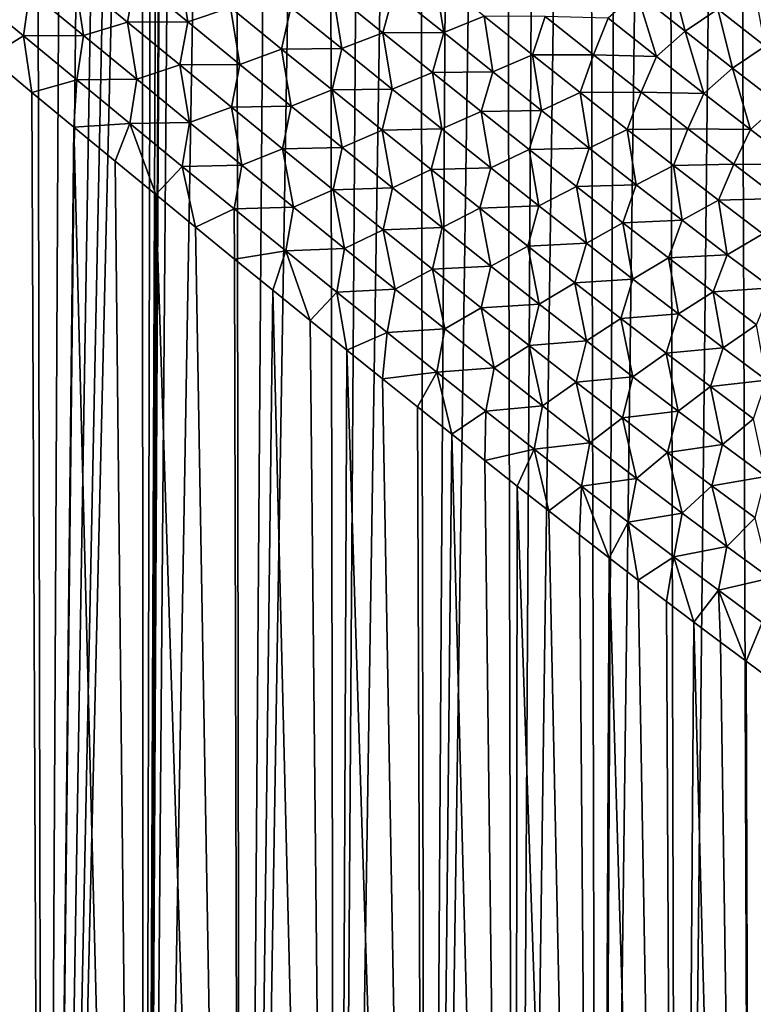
# Model space of a CAD drawing. Header units: metres. Extents: x -105 to 105, y -72 to 59.
# Tile 275 of 414: x 8.52 to 17.15, y -23.86 to -12.27. Entities that reach past the tile are written whole.
import ezdxf

# ---------------------------------------------------------------- set-up
doc = ezdxf.new("R2010")
doc.units = ezdxf.units.M
doc.layers.add('solid_509431_AD150_SW0001', color=7, linetype='CONTINUOUS')

msp = doc.modelspace()

# ---------------------------------------------------------------- linework, layer by layer
at = {"layer": 'solid_509431_AD150_SW0001'}
for points in [[(11.036972, 16.25, -26.428831), (11.125534, -45.799999, -26.380138), (9.979326, -45.799999, -26.972284)], [(10.476519, 16.25, -26.725414), (11.036972, 16.25, -26.428831), (9.979326, -45.799999, -26.972284)], [(10.25, 5.5, -26.839743), (10.476519, 16.25, -26.725414), (9.979326, -45.799999, -26.972284)], [(11.036972, 16.25, -26.428831), (11.589034, 16.25, -26.116915), (11.125534, -45.799999, -26.380138)], [(12.132289, 16.25, -25.789896), (12.236738, -45.799999, -25.724657), (11.125534, -45.799999, -26.380138)], [(11.589034, 16.25, -26.116915), (12.132289, 16.25, -25.789896), (11.125534, -45.799999, -26.380138)], [(12.132289, 16.25, -25.789896), (12.66633, 16.25, -25.448023), (12.236738, -45.799999, -25.724657)], [(13.190737, 16.25, -25.091562), (13.30944, -45.799999, -25.0079), (12.236738, -45.799999, -25.724657)], [(12.66633, 16.25, -25.448023), (13.190737, 16.25, -25.091562), (12.236738, -45.799999, -25.724657)], [(13.190737, 16.25, -25.091562), (13.70511, 16.25, -24.720787), (13.30944, -45.799999, -25.0079)], [(14.209063, 16.25, -24.335976), (14.340265, -45.799999, -24.232124), (13.30944, -45.799999, -25.0079)], [(13.70511, 16.25, -24.720787), (14.209063, 16.25, -24.335976), (13.30944, -45.799999, -25.0079)], [(14.209063, 16.25, -24.335976), (14.702306, 16.25, -23.937346), (14.340265, -45.799999, -24.232124)], [(15.184385, 16.25, -23.525255), (15.325972, -45.799999, -23.399771), (14.340265, -45.799999, -24.232124)], [(14.702306, 16.25, -23.937346), (15.184385, 16.25, -23.525255), (14.340265, -45.799999, -24.232124)], [(15.184385, 16.25, -23.525255), (15.654468, 16.25, -23.100449), (15.325972, -45.799999, -23.399771)], [(16.113724, 16.25, -22.661823), (16.263456, -45.799999, -22.513456), (15.325972, -45.799999, -23.399771)], [(15.654468, 16.25, -23.100449), (16.113724, 16.25, -22.661823), (15.325972, -45.799999, -23.399771)], [(16.113724, 16.25, -22.661823), (16.924194, 16.250002, -21.824713), (16.263456, -45.799999, -22.513456)], [(16.924194, 16.250002, -21.824713), (17.149771, -45.799999, -21.575972), (16.263456, -45.799999, -22.513456)], [(16.924194, 16.250002, -21.824713), (17.565828, 16.249989, -21.097279), (17.149771, -45.799999, -21.575972)], [(17.565828, 16.249989, -21.097279), (17.982124, -45.799999, -20.590265), (17.149771, -45.799999, -21.575972)], [(10.231697, 4.887736, -26.848845), (10.25, 5.5, -26.839743), (9.979326, -45.799999, -26.972284)], [(10.176606, 4.275585, -26.876118), (10.231697, 4.887736, -26.848845), (9.979326, -45.799999, -26.972284)], [(10.084291, 3.664363, -26.921406), (10.176606, 4.275585, -26.876118), (9.979326, -45.799999, -26.972284)], [(9.95412, 3.055006, -26.984407), (10.084291, 3.664363, -26.921406), (9.979326, -45.799999, -26.972284)], [(9.95412, 3.055006, -26.984407), (9.979326, -45.799999, -26.972284), (8.801719, -45.799999, -27.499229)], [(9.785186, 2.448338, -27.064657), (9.95412, 3.055006, -26.984407), (8.801719, -45.799999, -27.499229)], [(9.576717, 1.846374, -27.161404), (9.785186, 2.448338, -27.064657), (8.801719, -45.799999, -27.499229)], [(9.32801, 1.251384, -27.273508), (9.576717, 1.846374, -27.161404), (8.801719, -45.799999, -27.499229)], [(9.038671, 0.666271, -27.399536), (9.32801, 1.251384, -27.273508), (8.801719, -45.799999, -27.499229)], [(8.708877, 0.094635, -27.537439), (9.038671, 0.666271, -27.399536), (8.801719, -45.799999, -27.499229)], [(8.708877, 0.094635, -27.537439), (8.801719, -45.799999, -27.499229), (7.596418, -45.799999, -27.959316)], [(8.339525, -0.459432, -27.684847), (8.708877, 0.094635, -27.537439), (7.596418, -45.799999, -27.959316)], [(10.391843, -11.633274, 14.510738), (9.875661, -11.792092, 14.672452), (10.494455, -12.298584, 14.377334)], [(10.999178, -12.129138, 14.208333), (10.391843, -11.633274, 14.510738), (10.494455, -12.298584, 14.377334)], [(15.781778, -11.956625, 12.570848), (16.350121, -12.405447, 12.156981), (16.168198, -11.699083, 12.600364)], [(16.350121, -12.405447, 12.156981), (16.735268, -12.147261, 12.189898), (16.168198, -11.699083, 12.600364)], [(9.16718, -11.792874, 14.92465), (8.634913, -11.938058, 15.102238), (9.267042, -12.458567, 14.83765)], [(9.875661, -11.792092, 14.672452), (9.16718, -11.792874, 14.92465), (9.786978, -12.301937, 14.650023)], [(9.786978, -12.301937, 14.650023), (9.16718, -11.792874, 14.92465), (9.267042, -12.458567, 14.83765)], [(10.494455, -12.298584, 14.377334), (9.875661, -11.792092, 14.672452), (9.786978, -12.301937, 14.650023)], [(13.404381, -11.766704, 13.419073), (12.920282, -11.951566, 13.531612), (13.508043, -12.424169, 13.16868)], [(13.982983, -12.230968, 13.054336), (13.404381, -11.766704, 13.419073), (13.508043, -12.424169, 13.16868)], [(16.735268, -12.147261, 12.189898), (17.293043, -12.584311, 11.759354), (17.169228, -11.929841, 12.212274)], [(8.634913, -11.938058, 15.102238), (7.928371, -11.939025, 15.34853), (8.561322, -12.46179, 15.106056)], [(8.561322, -12.46179, 15.106056), (7.928371, -11.939025, 15.34853), (8.155377, -12.711317, 15.255576)], [(9.267042, -12.458567, 14.83765), (8.634913, -11.938058, 15.102238), (8.561322, -12.46179, 15.106056)], [(12.204183, -11.949602, 13.793239), (11.709512, -12.126962, 13.938148), (12.309134, -12.612534, 13.597086)], [(12.793221, -12.42537, 13.447931), (12.204183, -11.949602, 13.793239), (12.309134, -12.612534, 13.597086)], [(12.920282, -11.951566, 13.531612), (12.204183, -11.949602, 13.793239), (12.793221, -12.42537, 13.447931)], [(13.508043, -12.424169, 13.16868), (12.920282, -11.951566, 13.531612), (12.793221, -12.42537, 13.447931)], [(15.445633, -12.255963, 12.529382), (16.013754, -12.704207, 12.112517), (15.781778, -11.956625, 12.570848)], [(16.013754, -12.704207, 12.112517), (16.350121, -12.405447, 12.156981), (15.781778, -11.956625, 12.570848)], [(10.999178, -12.129138, 14.208333), (10.494455, -12.298584, 14.377334), (11.107226, -12.798382, 14.062278)], [(11.709512, -12.126962, 13.938148), (10.999178, -12.129138, 14.208333), (11.60032, -12.618064, 13.886481)], [(11.60032, -12.618064, 13.886481), (10.999178, -12.129138, 14.208333), (11.107226, -12.798382, 14.062278)], [(12.309134, -12.612534, 13.597086), (11.709512, -12.126962, 13.938148), (11.60032, -12.618064, 13.886481)], [(16.350121, -12.405447, 12.156981), (16.908966, -12.842931, 11.722959), (16.735268, -12.147261, 12.189898)], [(16.908966, -12.842931, 11.722959), (17.293043, -12.584311, 11.759354), (16.735268, -12.147261, 12.189898)], [(13.982983, -12.230968, 13.054336), (13.508043, -12.424169, 13.16868), (14.087912, -12.88756, 12.785964)], [(14.553676, -12.685976, 12.670248), (14.701447, -12.233152, 12.795274), (13.982983, -12.230968, 13.054336)], [(14.553676, -12.685976, 12.670248), (13.982983, -12.230968, 13.054336), (14.087912, -12.88756, 12.785964)], [(14.553676, -12.685976, 12.670248), (15.271123, -12.685051, 12.394744), (14.701447, -12.233152, 12.795274)], [(14.701447, -12.233152, 12.795274), (15.271123, -12.685051, 12.394744), (15.445633, -12.255963, 12.529382)], [(15.271123, -12.685051, 12.394744), (16.013754, -12.704207, 12.112517), (15.445633, -12.255963, 12.529382)], [(7.644522, -12.288606, 15.442425), (7.596418, -45.799999, 15.459316), (8.801719, -45.799999, 14.999229)], [(8.155377, -12.711317, 15.255576), (7.644522, -12.288606, 15.442425), (8.801719, -45.799999, 14.999229)], [(9.786978, -12.301937, 14.650023), (9.267042, -12.458567, 14.83765), (9.893934, -12.973446, 14.552969)], [(10.494455, -12.298584, 14.377334), (9.786978, -12.301937, 14.650023), (10.401306, -12.805037, 14.355814)], [(10.401306, -12.805037, 14.355814), (9.786978, -12.301937, 14.650023), (9.893934, -12.973446, 14.552969)], [(11.107226, -12.798382, 14.062278), (10.494455, -12.298584, 14.377334), (10.401306, -12.805037, 14.355814)], [(8.561322, -12.46179, 15.106056), (8.155377, -12.711317, 15.255576), (8.658558, -13.127224, 15.057965)], [(9.267042, -12.458567, 14.83765), (8.561322, -12.46179, 15.106056), (9.189586, -12.979662, 14.84385)], [(9.189586, -12.979662, 14.84385), (8.561322, -12.46179, 15.106056), (8.658558, -13.127224, 15.057965)], [(9.893934, -12.973446, 14.552969), (9.267042, -12.458567, 14.83765), (9.189586, -12.979662, 14.84385)], [(12.793221, -12.42537, 13.447931), (12.309134, -12.612534, 13.597086), (12.90154, -13.089782, 13.236097)], [(13.508043, -12.424169, 13.16868), (12.793221, -12.42537, 13.447931), (13.374938, -12.892662, 13.083185)], [(13.374938, -12.892662, 13.083185), (12.793221, -12.42537, 13.447931), (12.90154, -13.089782, 13.236097)], [(14.087912, -12.88756, 12.785964), (13.508043, -12.424169, 13.16868), (13.374938, -12.892662, 13.083185)], [(16.013754, -12.704207, 12.112517), (16.572231, -13.140955, 11.675488), (16.350121, -12.405447, 12.156981)], [(16.572231, -13.140955, 11.675488), (16.908966, -12.842931, 11.722959), (16.350121, -12.405447, 12.156981)], [(11.60032, -12.618064, 13.886481), (11.107226, -12.798382, 14.062278), (11.713561, -13.290873, 13.727126)], [(12.309134, -12.612534, 13.597086), (11.60032, -12.618064, 13.886481), (12.19484, -13.099431, 13.545046)], [(12.19484, -13.099431, 13.545046), (11.60032, -12.618064, 13.886481), (11.713561, -13.290873, 13.727126)], [(12.90154, -13.089782, 13.236097), (12.309134, -12.612534, 13.597086), (12.19484, -13.099431, 13.545046)], [(16.908966, -12.842931, 11.722959), (17.457598, -13.268168, 11.268775), (17.293043, -12.584311, 11.759354)], [(8.658558, -13.127224, 15.057965), (8.155377, -12.711317, 15.255576), (8.801719, -45.799999, 14.999229)], [(14.553676, -12.685976, 12.670248), (14.087912, -12.88756, 12.785964), (14.659313, -13.340978, 12.38337)], [(15.115888, -13.130973, 12.266733), (15.271123, -12.685051, 12.394744), (14.553676, -12.685976, 12.670248)], [(15.115888, -13.130973, 12.266733), (14.553676, -12.685976, 12.670248), (14.659313, -13.340978, 12.38337)], [(15.115888, -13.130973, 12.266733), (15.831738, -13.126199, 11.974413), (15.271123, -12.685051, 12.394744)], [(15.271123, -12.685051, 12.394744), (15.831738, -13.126199, 11.974413), (16.013754, -12.704207, 12.112517)], [(15.831738, -13.126199, 11.974413), (16.572231, -13.140955, 11.675488), (16.013754, -12.704207, 12.112517)], [(10.401306, -12.805037, 14.355814), (9.893934, -12.973446, 14.552969), (10.515247, -13.482141, 14.248009)], [(11.107226, -12.798382, 14.062278), (10.401306, -12.805037, 14.355814), (11.009805, -13.301611, 14.041854)], [(11.009805, -13.301611, 14.041854), (10.401306, -12.805037, 14.355814), (10.515247, -13.482141, 14.248009)], [(11.713561, -13.290873, 13.727126), (11.107226, -12.798382, 14.062278), (11.009805, -13.301611, 14.041854)], [(16.572231, -13.140955, 11.675488), (17.120342, -13.565292, 11.2183), (16.908966, -12.842931, 11.722959)], [(17.120342, -13.565292, 11.2183), (17.457598, -13.268168, 11.268775), (16.908966, -12.842931, 11.722959)], [(9.893934, -12.973446, 14.552969), (9.189586, -12.979662, 14.84385), (9.812873, -13.492138, 14.561725)], [(10.515247, -13.482141, 14.248009), (9.893934, -12.973446, 14.552969), (9.812873, -13.492138, 14.561725)], [(13.374938, -12.892662, 13.083185), (12.90154, -13.089782, 13.236097), (13.486211, -13.557992, 12.855062)], [(14.087912, -12.88756, 12.785964), (13.374938, -12.892662, 13.083185), (13.948812, -13.350767, 12.698895)], [(13.948812, -13.350767, 12.698895), (13.374938, -12.892662, 13.083185), (13.486211, -13.557992, 12.855062)], [(14.659313, -13.340978, 12.38337), (14.087912, -12.88756, 12.785964), (13.948812, -13.350767, 12.698895)], [(9.189586, -12.979662, 14.84385), (8.658558, -13.127224, 15.057965), (9.15356, -13.535604, 14.850056)], [(9.812873, -13.492138, 14.561725), (9.189586, -12.979662, 14.84385), (9.15356, -13.535604, 14.850056)], [(12.90154, -13.089782, 13.236097), (12.19484, -13.099431, 13.545046), (12.782278, -13.572582, 13.183887)], [(13.486211, -13.557992, 12.855062), (12.90154, -13.089782, 13.236097), (12.782278, -13.572582, 13.183887)], [(9.15356, -13.535604, 14.850056), (8.658558, -13.127224, 15.057965), (8.801719, -45.799999, 14.999229)], [(12.19484, -13.099431, 13.545046), (11.713561, -13.290873, 13.727126), (12.313006, -13.775401, 13.371718)], [(12.782278, -13.572582, 13.183887), (12.19484, -13.099431, 13.545046), (12.313006, -13.775401, 13.371718)], [(15.115888, -13.130973, 12.266733), (14.659313, -13.340978, 12.38337), (15.22163, -13.783617, 11.96083)], [(15.669003, -13.565164, 11.843736), (15.831738, -13.126199, 11.974413), (15.115888, -13.130973, 12.266733)], [(15.669003, -13.565164, 11.843736), (15.115888, -13.130973, 12.266733), (15.22163, -13.783617, 11.96083)], [(15.669003, -13.565164, 11.843736), (16.382622, -13.555744, 11.534254), (15.831738, -13.126199, 11.974413)], [(15.831738, -13.126199, 11.974413), (16.382622, -13.555744, 11.534254), (16.572231, -13.140955, 11.675488)], [(16.382622, -13.555744, 11.534254), (17.120342, -13.565292, 11.2183), (16.572231, -13.140955, 11.675488)], [(11.009805, -13.301611, 14.041854), (10.515247, -13.482141, 14.248009), (11.130602, -13.984063, 13.922572)], [(11.713561, -13.290873, 13.727126), (11.009805, -13.301611, 14.041854), (11.612073, -13.791064, 13.707972)], [(11.612073, -13.791064, 13.707972), (11.009805, -13.301611, 14.041854), (11.130602, -13.984063, 13.922572)], [(12.313006, -13.775401, 13.371718), (11.713561, -13.290873, 13.727126), (11.612073, -13.791064, 13.707972)], [(17.120342, -13.565292, 11.2183), (17.657305, -13.976252, 10.741011), (17.457598, -13.268168, 11.268775)], [(13.948812, -13.350767, 12.698895), (13.486211, -13.557992, 12.855062), (14.062588, -14.016416, 12.453863)], [(14.659313, -13.340978, 12.38337), (13.948812, -13.350767, 12.698895), (14.514277, -13.79894, 12.294966)], [(14.514277, -13.79894, 12.294966), (13.948812, -13.350767, 12.698895), (14.062588, -14.016416, 12.453863)], [(15.22163, -13.783617, 11.96083), (14.659313, -13.340978, 12.38337), (14.514277, -13.79894, 12.294966)], [(9.15356, -13.535604, 14.850056), (8.801719, -45.799999, 14.999229), (9.979326, -45.799999, 14.472284)], [(9.812873, -13.492138, 14.561725), (9.15356, -13.535604, 14.850056), (9.640176, -13.936357, 14.632217)], [(9.640176, -13.936357, 14.632217), (9.15356, -13.535604, 14.850056), (9.979326, -45.799999, 14.472284)], [(9.812873, -13.492138, 14.561725), (9.640176, -13.936357, 14.632217), (10.118022, -14.328928, 14.404918)], [(10.515247, -13.482141, 14.248009), (9.812873, -13.492138, 14.561725), (10.43086, -13.998688, 14.259477)], [(10.43086, -13.998688, 14.259477), (9.812873, -13.492138, 14.561725), (10.118022, -14.328928, 14.404918)], [(11.130602, -13.984063, 13.922572), (10.515247, -13.482141, 14.248009), (10.43086, -13.998688, 14.259477)], [(16.21236, -13.987707, 11.401235), (16.382622, -13.555744, 11.534254), (15.669003, -13.565164, 11.843736)], [(16.21236, -13.987707, 11.401235), (16.923058, -13.972781, 11.074286), (16.382622, -13.555744, 11.534254)], [(16.382622, -13.555744, 11.534254), (16.923058, -13.972781, 11.074286), (17.120342, -13.565292, 11.2183)], [(12.782278, -13.572582, 13.183887), (12.313006, -13.775401, 13.371718), (12.905068, -14.251277, 12.995893)], [(13.486211, -13.557992, 12.855062), (12.782278, -13.572582, 13.183887), (13.362126, -14.036826, 12.802871)], [(13.362126, -14.036826, 12.802871), (12.782278, -13.572582, 13.183887), (12.905068, -14.251277, 12.995893)], [(14.062588, -14.016416, 12.453863), (13.486211, -13.557992, 12.855062), (13.362126, -14.036826, 12.802871)], [(15.669003, -13.565164, 11.843736), (15.22163, -13.783617, 11.96083), (15.774197, -14.214627, 11.518303)], [(16.21236, -13.987707, 11.401235), (15.669003, -13.565164, 11.843736), (15.774197, -14.214627, 11.518303)], [(16.923058, -13.972781, 11.074286), (17.657305, -13.976252, 10.741011), (17.120342, -13.565292, 11.2183)], [(12.313006, -13.775401, 13.371718), (11.612073, -13.791064, 13.707972), (12.207677, -14.272764, 13.35399)], [(12.905068, -14.251277, 12.995893), (12.313006, -13.775401, 13.371718), (12.207677, -14.272764, 13.35399)], [(15.22163, -13.783617, 11.96083), (14.514277, -13.79894, 12.294966), (15.070728, -14.23639, 11.871324)], [(15.774197, -14.214627, 11.518303), (15.22163, -13.783617, 11.96083), (15.070728, -14.23639, 11.871324)], [(11.612073, -13.791064, 13.707972), (11.130602, -13.984063, 13.922572), (11.739577, -14.478591, 13.576452)], [(12.207677, -14.272764, 13.35399), (11.612073, -13.791064, 13.707972), (11.739577, -14.478591, 13.576452)], [(14.514277, -13.79894, 12.294966), (14.062588, -14.016416, 12.453863), (14.630065, -14.464257, 12.0324)], [(15.070728, -14.23639, 11.871324), (14.514277, -13.79894, 12.294966), (14.630065, -14.464257, 12.0324)], [(10.118022, -14.328928, 14.404918), (9.640176, -13.936357, 14.632217), (9.979326, -45.799999, 14.472284)], [(10.43086, -13.998688, 14.259477), (10.118022, -14.328928, 14.404918), (10.586907, -14.713188, 14.168555)], [(11.130602, -13.984063, 13.922572), (10.43086, -13.998688, 14.259477), (11.043181, -14.498746, 13.936887)], [(11.043181, -14.498746, 13.936887), (10.43086, -13.998688, 14.259477), (10.586907, -14.713188, 14.168555)], [(11.739577, -14.478591, 13.576452), (11.130602, -13.984063, 13.922572), (11.043181, -14.498746, 13.936887)], [(14.062588, -14.016416, 12.453863), (13.362126, -14.036826, 12.802871), (13.933838, -14.491429, 12.401869)], [(14.630065, -14.464257, 12.0324), (14.062588, -14.016416, 12.453863), (13.933838, -14.491429, 12.401869)], [(16.21236, -13.987707, 11.401235), (15.774197, -14.214627, 11.518303), (16.316296, -14.633102, 11.055799)], [(16.745247, -14.397708, 10.939265), (16.923058, -13.972781, 11.074286), (16.21236, -13.987707, 11.401235)], [(16.745247, -14.397708, 10.939265), (16.21236, -13.987707, 11.401235), (16.316296, -14.633102, 11.055799)], [(16.745247, -14.397708, 10.939265), (17.452271, -14.376349, 10.594589), (16.923058, -13.972781, 11.074286)], [(16.923058, -13.972781, 11.074286), (17.452271, -14.376349, 10.594589), (17.657305, -13.976252, 10.741011)], [(13.362126, -14.036826, 12.802871), (12.905068, -14.251277, 12.995893), (13.489208, -14.71777, 12.59949)], [(13.933838, -14.491429, 12.401869), (13.362126, -14.036826, 12.802871), (13.489208, -14.71777, 12.59949)], [(12.905068, -14.251277, 12.995893), (12.207677, -14.272764, 13.35399), (12.796135, -14.746041, 12.979726)], [(13.489208, -14.71777, 12.59949), (12.905068, -14.251277, 12.995893), (12.796135, -14.746041, 12.979726)], [(15.070728, -14.23639, 11.871324), (14.630065, -14.464257, 12.0324), (15.187987, -14.900676, 11.590599)], [(15.774197, -14.214627, 11.518303), (15.070728, -14.23639, 11.871324), (15.617508, -14.662282, 11.427929)], [(15.617508, -14.662282, 11.427929), (15.070728, -14.23639, 11.871324), (15.187987, -14.900676, 11.590599)], [(16.316296, -14.633102, 11.055799), (15.774197, -14.214627, 11.518303), (15.617508, -14.662282, 11.427929)], [(10.118022, -14.328928, 14.404918), (9.979326, -45.799999, 14.472284), (11.125534, -45.799999, 13.880138)], [(10.586907, -14.713188, 14.168555), (10.118022, -14.328928, 14.404918), (11.125534, -45.799999, 13.880138)], [(12.207677, -14.272764, 13.35399), (11.739577, -14.478591, 13.576452), (12.34171, -14.965061, 13.209435)], [(12.796135, -14.746041, 12.979726), (12.207677, -14.272764, 13.35399), (12.34171, -14.965061, 13.209435)], [(11.739577, -14.478591, 13.576452), (11.043181, -14.498746, 13.936887), (11.649438, -14.991715, 13.593723)], [(12.34171, -14.965061, 13.209435), (11.739577, -14.478591, 13.576452), (11.649438, -14.991715, 13.593723)], [(14.630065, -14.464257, 12.0324), (13.933838, -14.491429, 12.401869), (14.496821, -14.935617, 11.980767)], [(15.187987, -14.900676, 11.590599), (14.630065, -14.464257, 12.0324), (14.496821, -14.935617, 11.980767)], [(16.745247, -14.397708, 10.939265), (16.316296, -14.633102, 11.055799), (16.847158, -15.038079, 10.573382)], [(17.266903, -14.79422, 10.457914), (17.452271, -14.376349, 10.594589), (16.745247, -14.397708, 10.939265)], [(17.266903, -14.79422, 10.457914), (16.745247, -14.397708, 10.939265), (16.847158, -15.038079, 10.573382)], [(11.043181, -14.498746, 13.936887), (10.586907, -14.713188, 14.168555), (11.046554, -15.088766, 13.923588)], [(11.649438, -14.991715, 13.593723), (11.043181, -14.498746, 13.936887), (11.046554, -15.088766, 13.923588)], [(13.933838, -14.491429, 12.401869), (13.489208, -14.71777, 12.59949), (14.06484, -15.174102, 12.182362)], [(14.496821, -14.935617, 11.980767), (13.933838, -14.491429, 12.401869), (14.06484, -15.174102, 12.182362)], [(11.046554, -15.088766, 13.923588), (10.586907, -14.713188, 14.168555), (11.125534, -45.799999, 13.880138)], [(15.617508, -14.662282, 11.427929), (15.187987, -14.900676, 11.590599), (15.73565, -15.324771, 11.128428)], [(16.316296, -14.633102, 11.055799), (15.617508, -14.662282, 11.427929), (16.153912, -15.075722, 10.964786)], [(16.153912, -15.075722, 10.964786), (15.617508, -14.662282, 11.427929), (15.73565, -15.324771, 11.128428)], [(16.847158, -15.038079, 10.573382), (16.316296, -14.633102, 11.055799), (16.153912, -15.075722, 10.964786)], [(12.796135, -14.746041, 12.979726), (12.34171, -14.965061, 13.209435), (12.936493, -15.44277, 12.821301)], [(13.489208, -14.71777, 12.59949), (12.796135, -14.746041, 12.979726), (13.376928, -15.210186, 12.585)], [(13.376928, -15.210186, 12.585), (12.796135, -14.746041, 12.979726), (12.936493, -15.44277, 12.821301)], [(14.06484, -15.174102, 12.182362), (13.489208, -14.71777, 12.59949), (13.376928, -15.210186, 12.585)], [(17.266903, -14.79422, 10.457914), (16.847158, -15.038079, 10.573382), (17.365969, -15.428542, 10.071179)], [(14.496821, -14.935617, 11.980767), (14.06484, -15.174102, 12.182362), (14.631332, -15.619448, 11.744373)], [(15.187987, -14.900676, 11.590599), (14.496821, -14.935617, 11.980767), (15.050437, -15.368564, 11.539476)], [(15.050437, -15.368564, 11.539476), (14.496821, -14.935617, 11.980767), (14.631332, -15.619448, 11.744373)], [(15.73565, -15.324771, 11.128428), (15.187987, -14.900676, 11.590599), (15.050437, -15.368564, 11.539476)], [(11.649438, -14.991715, 13.593723), (11.046554, -15.088766, 13.923588), (11.496795, -15.455485, 13.670434)], [(11.649438, -14.991715, 13.593723), (11.496795, -15.455485, 13.670434), (11.937486, -15.813176, 13.409513)], [(12.34171, -14.965061, 13.209435), (11.649438, -14.991715, 13.593723), (12.249186, -15.476958, 13.229744)], [(12.249186, -15.476958, 13.229744), (11.649438, -14.991715, 13.593723), (11.937486, -15.813176, 13.409513)], [(12.936493, -15.44277, 12.821301), (12.34171, -14.965061, 13.209435), (12.249186, -15.476958, 13.229744)], [(16.847158, -15.038079, 10.573382), (16.153912, -15.075722, 10.964786), (16.679188, -15.475762, 10.481952)], [(17.365969, -15.428542, 10.071179), (16.847158, -15.038079, 10.573382), (16.679188, -15.475762, 10.481952)], [(11.496795, -15.455485, 13.670434), (11.046554, -15.088766, 13.923588), (11.125534, -45.799999, 13.880138)], [(14.06484, -15.174102, 12.182362), (13.376928, -15.210186, 12.585), (13.949488, -15.664445, 12.169636)], [(14.631332, -15.619448, 11.744373), (14.06484, -15.174102, 12.182362), (13.949488, -15.664445, 12.169636)], [(16.153912, -15.075722, 10.964786), (15.73565, -15.324771, 11.128428), (16.272297, -15.735581, 10.645905)], [(16.679188, -15.475762, 10.481952), (16.153912, -15.075722, 10.964786), (16.272297, -15.735581, 10.645905)], [(13.376928, -15.210186, 12.585), (12.936493, -15.44277, 12.821301), (13.523373, -15.910965, 12.411827)], [(13.949488, -15.664445, 12.169636), (13.376928, -15.210186, 12.585), (13.523373, -15.910965, 12.411827)], [(15.050437, -15.368564, 11.539476), (14.631332, -15.619448, 11.744373), (15.188, -16.052921, 11.285423)], [(15.73565, -15.324771, 11.128428), (15.050437, -15.368564, 11.539476), (15.593998, -15.789386, 11.077947)], [(15.593998, -15.789386, 11.077947), (15.050437, -15.368564, 11.539476), (15.188, -16.052921, 11.285423)], [(16.272297, -15.735581, 10.645905), (15.73565, -15.324771, 11.128428), (15.593998, -15.789386, 11.077947)], [(11.496795, -15.455485, 13.670434), (11.125534, -45.799999, 13.880138), (12.236738, -45.799999, 13.224657)], [(11.937486, -15.813176, 13.409513), (11.496795, -15.455485, 13.670434), (12.236738, -45.799999, 13.224657)], [(12.249186, -15.476958, 13.229744), (11.937486, -15.813176, 13.409513), (12.368443, -16.161606, 13.141276)], [(12.936493, -15.44277, 12.821301), (12.249186, -15.476958, 13.229744), (12.841937, -15.953794, 12.844696)], [(12.841937, -15.953794, 12.844696), (12.249186, -15.476958, 13.229744), (12.368443, -16.161606, 13.141276)], [(13.523373, -15.910965, 12.411827), (12.936493, -15.44277, 12.821301), (12.841937, -15.953794, 12.844696)], [(16.679188, -15.475762, 10.481952), (16.272297, -15.735581, 10.645905), (16.797121, -16.132093, 10.1431)], [(17.365969, -15.428542, 10.071179), (16.679188, -15.475762, 10.481952), (17.192535, -15.861406, 9.979541)], [(17.192535, -15.861406, 9.979541), (16.679188, -15.475762, 10.481952), (16.797121, -16.132093, 10.1431)], [(14.631332, -15.619448, 11.744373), (13.949488, -15.664445, 12.169636), (14.513201, -16.108009, 11.733474)], [(15.188, -16.052921, 11.285423), (14.631332, -15.619448, 11.744373), (14.513201, -16.108009, 11.733474)], [(13.949488, -15.664445, 12.169636), (13.523373, -15.910965, 12.411827), (14.101746, -16.368845, 11.9808)], [(14.513201, -16.108009, 11.733474), (13.949488, -15.664445, 12.169636), (14.101746, -16.368845, 11.9808)], [(16.272297, -15.735581, 10.645905), (15.593998, -15.789386, 11.077947), (16.126766, -16.197142, 10.596169)], [(16.797121, -16.132093, 10.1431), (16.272297, -15.735581, 10.645905), (16.126766, -16.197142, 10.596169)], [(12.368443, -16.161606, 13.141276), (11.937486, -15.813176, 13.409513), (12.236738, -45.799999, 13.224657)], [(15.593998, -15.789386, 11.077947), (15.188, -16.052921, 11.285423), (15.734108, -16.473574, 10.805447)], [(16.126766, -16.197142, 10.596169), (15.593998, -15.789386, 11.077947), (15.734108, -16.473574, 10.805447)], [(17.192535, -15.861406, 9.979541), (16.797121, -16.132093, 10.1431), (17.309267, -16.513247, 9.620135)], [(12.841937, -15.953794, 12.844696), (12.368443, -16.161606, 13.141276), (12.789581, -16.500698, 12.866135)], [(13.427159, -16.421494, 12.438322), (12.841937, -15.953794, 12.844696), (12.789581, -16.500698, 12.866135)], [(13.523373, -15.910965, 12.411827), (12.841937, -15.953794, 12.844696), (13.427159, -16.421494, 12.438322)], [(14.101746, -16.368845, 11.9808), (13.523373, -15.910965, 12.411827), (13.427159, -16.421494, 12.438322)], [(15.188, -16.052921, 11.285423), (14.513201, -16.108009, 11.733474), (15.067404, -16.540014, 11.276377)], [(15.734108, -16.473574, 10.805447), (15.188, -16.052921, 11.285423), (15.067404, -16.540014, 11.276377)], [(12.368443, -16.161606, 13.141276), (12.236738, -45.799999, 13.224657), (13.30944, -45.799999, 12.5079)], [(12.789581, -16.500698, 12.866135), (12.368443, -16.161606, 13.141276), (13.30944, -45.799999, 12.5079)], [(14.513201, -16.108009, 11.733474), (14.101746, -16.368845, 11.9808), (14.670959, -16.815544, 11.528015)], [(15.067404, -16.540014, 11.276377), (14.513201, -16.108009, 11.733474), (14.670959, -16.815544, 11.528015)], [(16.126766, -16.197142, 10.596169), (15.734108, -16.473574, 10.805447), (16.268867, -16.8804, 10.304419)], [(16.797121, -16.132093, 10.1431), (16.126766, -16.197142, 10.596169), (16.647953, -16.590837, 10.094183)], [(16.647953, -16.590837, 10.094183), (16.126766, -16.197142, 10.596169), (16.268867, -16.8804, 10.304419)], [(17.309267, -16.513247, 9.620135), (16.797121, -16.132093, 10.1431), (16.647953, -16.590837, 10.094183)], [(13.427159, -16.421494, 12.438322), (12.789581, -16.500698, 12.866135), (13.200802, -16.830288, 12.584512)], [(13.427159, -16.421494, 12.438322), (13.200802, -16.830288, 12.584512), (13.602072, -17.150352, 12.296796)], [(14.101746, -16.368845, 11.9808), (13.427159, -16.421494, 12.438322), (14.004274, -16.879276, 12.010365)], [(14.004274, -16.879276, 12.010365), (13.427159, -16.421494, 12.438322), (13.602072, -17.150352, 12.296796)], [(14.670959, -16.815544, 11.528015), (14.101746, -16.368845, 11.9808), (14.004274, -16.879276, 12.010365)], [(13.200802, -16.830288, 12.584512), (12.789581, -16.500698, 12.866135), (13.30944, -45.799999, 12.5079)], [(15.067404, -16.540014, 11.276377), (14.670959, -16.815544, 11.528015), (15.230306, -17.250137, 11.053292)], [(15.734108, -16.473574, 10.805447), (15.067404, -16.540014, 11.276377), (15.611382, -16.959534, 10.798236)], [(15.611382, -16.959534, 10.798236), (15.067404, -16.540014, 11.276377), (15.230306, -17.250137, 11.053292)], [(16.268867, -16.8804, 10.304419), (15.734108, -16.473574, 10.805447), (15.611382, -16.959534, 10.798236)], [(17.309267, -16.513247, 9.620135), (16.647953, -16.590837, 10.094183), (17.156723, -16.969433, 9.572075)], [(16.647953, -16.590837, 10.094183), (16.268867, -16.8804, 10.304419), (16.791435, -17.272337, 9.782362)], [(17.156723, -16.969433, 9.572075), (16.647953, -16.590837, 10.094183), (16.791435, -17.272337, 9.782362)], [(13.602072, -17.150352, 12.296796), (13.200802, -16.830288, 12.584512), (13.30944, -45.799999, 12.5079)], [(14.004274, -16.879276, 12.010365), (13.602072, -17.150352, 12.296796), (13.993296, -17.460756, 12.003428)], [(14.572651, -17.326305, 11.560571), (14.004274, -16.879276, 12.010365), (13.993296, -17.460756, 12.003428)], [(14.670959, -16.815544, 11.528015), (14.004274, -16.879276, 12.010365), (14.572651, -17.326305, 11.560571)], [(15.230306, -17.250137, 11.053292), (14.670959, -16.815544, 11.528015), (14.572651, -17.326305, 11.560571)], [(16.268867, -16.8804, 10.304419), (15.611382, -16.959534, 10.798236), (16.144371, -17.365583, 10.29898)], [(16.791435, -17.272337, 9.782362), (16.268867, -16.8804, 10.304419), (16.144371, -17.365583, 10.29898)], [(15.611382, -16.959534, 10.798236), (15.230306, -17.250137, 11.053292), (15.779022, -17.671633, 10.556476)], [(16.144371, -17.365583, 10.29898), (15.611382, -16.959534, 10.798236), (15.779022, -17.671633, 10.556476)], [(17.156723, -16.969433, 9.572075), (16.791435, -17.272337, 9.782362), (17.300911, -17.648273, 9.239345)], [(13.602072, -17.150352, 12.296796), (13.30944, -45.799999, 12.5079), (14.340265, -45.799999, 11.732124)], [(13.993296, -17.460756, 12.003428), (13.602072, -17.150352, 12.296796), (14.340265, -45.799999, 11.732124)], [(15.230306, -17.250137, 11.053292), (14.572651, -17.326305, 11.560571), (15.131607, -17.761677, 11.088701)], [(15.779022, -17.671633, 10.556476), (15.230306, -17.250137, 11.053292), (15.131607, -17.761677, 11.088701)], [(14.572651, -17.326305, 11.560571), (13.993296, -17.460756, 12.003428), (14.374482, -17.761497, 11.704783)], [(14.572651, -17.326305, 11.560571), (14.374482, -17.761497, 11.704783), (14.745625, -18.052542, 11.401247)], [(15.131607, -17.761677, 11.088701), (14.572651, -17.326305, 11.560571), (14.745625, -18.052542, 11.401247)], [(16.144371, -17.365583, 10.29898), (15.779022, -17.671633, 10.556476), (16.316282, -18.078974, 10.037439)], [(16.791435, -17.272337, 9.782362), (16.144371, -17.365583, 10.29898), (16.665543, -17.75712, 9.778571)], [(16.665543, -17.75712, 9.778571), (16.144371, -17.365583, 10.29898), (16.316282, -18.078974, 10.037439)], [(17.300911, -17.648273, 9.239345), (16.791435, -17.272337, 9.782362), (16.665543, -17.75712, 9.778571)], [(14.374482, -17.761497, 11.704783), (13.993296, -17.460756, 12.003428), (14.340265, -45.799999, 11.732124)], [(15.779022, -17.671633, 10.556476), (15.131607, -17.761677, 11.088701), (15.680404, -18.184425, 10.594529)], [(16.316282, -18.078974, 10.037439), (15.779022, -17.671633, 10.556476), (15.680404, -18.184425, 10.594529)], [(17.300911, -17.648273, 9.239345), (16.665543, -17.75712, 9.778571), (17.174019, -18.133055, 9.237019)], [(14.374482, -17.761497, 11.704783), (14.340265, -45.799999, 11.732124), (15.325972, -45.799999, 10.89977)], [(14.745625, -18.052542, 11.401247), (14.374482, -17.761497, 11.704783), (15.325972, -45.799999, 10.89977)], [(15.131607, -17.761677, 11.088701), (14.745625, -18.052542, 11.401247), (15.10678, -18.333921, 11.09316)], [(15.131607, -17.761677, 11.088701), (15.10678, -18.333921, 11.09316), (15.458012, -18.605667, 10.780851)], [(15.680404, -18.184425, 10.594529), (15.131607, -17.761677, 11.088701), (15.458012, -18.605667, 10.780851)], [(16.665543, -17.75712, 9.778571), (16.316282, -18.078974, 10.037439), (16.841198, -18.471039, 9.496095)], [(17.174019, -18.133055, 9.237019), (16.665543, -17.75712, 9.778571), (16.841198, -18.471039, 9.496095)], [(15.10678, -18.333921, 11.09316), (14.745625, -18.052542, 11.401247), (15.325972, -45.799999, 10.89977)], [(15.680404, -18.184425, 10.594529), (15.458012, -18.605667, 10.780851), (15.799376, -18.867826, 10.464657)], [(16.316282, -18.078974, 10.037439), (15.680404, -18.184425, 10.594529), (16.218235, -18.593513, 10.077854)], [(16.218235, -18.593513, 10.077854), (15.680404, -18.184425, 10.594529), (15.799376, -18.867826, 10.464657)], [(16.841198, -18.471039, 9.496095), (16.316282, -18.078974, 10.037439), (16.218235, -18.593513, 10.077854)], [(17.174019, -18.133055, 9.237019), (16.841198, -18.471039, 9.496095), (17.35281, -18.846642, 8.932403)], [(15.458012, -18.605667, 10.780851), (15.10678, -18.333921, 11.09316), (15.325972, -45.799999, 10.89977)], [(16.841198, -18.471039, 9.496095), (16.218235, -18.593513, 10.077854), (16.744226, -18.987829, 9.538501)], [(17.35281, -18.846642, 8.932403), (16.841198, -18.471039, 9.496095), (16.744226, -18.987829, 9.538501)], [(15.458012, -18.605667, 10.780851), (15.325972, -45.799999, 10.89977), (16.263456, -45.799999, 10.013456)], [(15.799376, -18.867826, 10.464657), (15.458012, -18.605667, 10.780851), (16.263456, -45.799999, 10.013456)], [(16.218235, -18.593513, 10.077854), (15.799376, -18.867826, 10.464657), (16.13093, -19.120415, 10.144911)], [(16.218235, -18.593513, 10.077854), (16.13093, -19.120415, 10.144911), (16.452776, -19.363541, 9.821906)], [(16.744226, -18.987829, 9.538501), (16.218235, -18.593513, 10.077854), (16.452776, -19.363541, 9.821906)], [(16.13093, -19.120415, 10.144911), (15.799376, -18.867826, 10.464657), (16.263456, -45.799999, 10.013456)], [(17.35281, -18.846642, 8.932403), (16.744226, -18.987829, 9.538501), (17.257437, -19.366188, 8.976343)], [(16.744226, -18.987829, 9.538501), (16.452776, -19.363541, 9.821906), (16.764986, -19.597218, 9.495959)], [(16.744226, -18.987829, 9.538501), (16.764986, -19.597218, 9.495959), (17.067734, -19.821625, 9.167278)], [(17.257437, -19.366188, 8.976343), (16.744226, -18.987829, 9.538501), (17.067734, -19.821625, 9.167278)], [(16.452776, -19.363541, 9.821906), (16.13093, -19.120415, 10.144911), (16.263456, -45.799999, 10.013456)], [(16.452776, -19.363541, 9.821906), (16.263456, -45.799999, 10.013456), (17.149771, -45.799999, 9.075972)], [(16.764986, -19.597218, 9.495959), (16.452776, -19.363541, 9.821906), (17.149771, -45.799999, 9.075972)], [(17.257437, -19.366188, 8.976343), (17.067734, -19.821625, 9.167278), (17.361109, -20.036789, 8.836149)], [(17.067734, -19.821625, 9.167278), (16.764986, -19.597218, 9.495959), (17.149771, -45.799999, 9.075972)], [(17.361109, -20.036789, 8.836149), (17.067734, -19.821625, 9.167278), (17.149771, -45.799999, 9.075972)], [(17.361109, -20.036789, 8.836149), (17.149771, -45.799999, 9.075972), (17.982124, -45.799999, 8.090265)]]:
    msp.add_3dface(points, dxfattribs=at)

doc.saveas('drawing.dxf')
